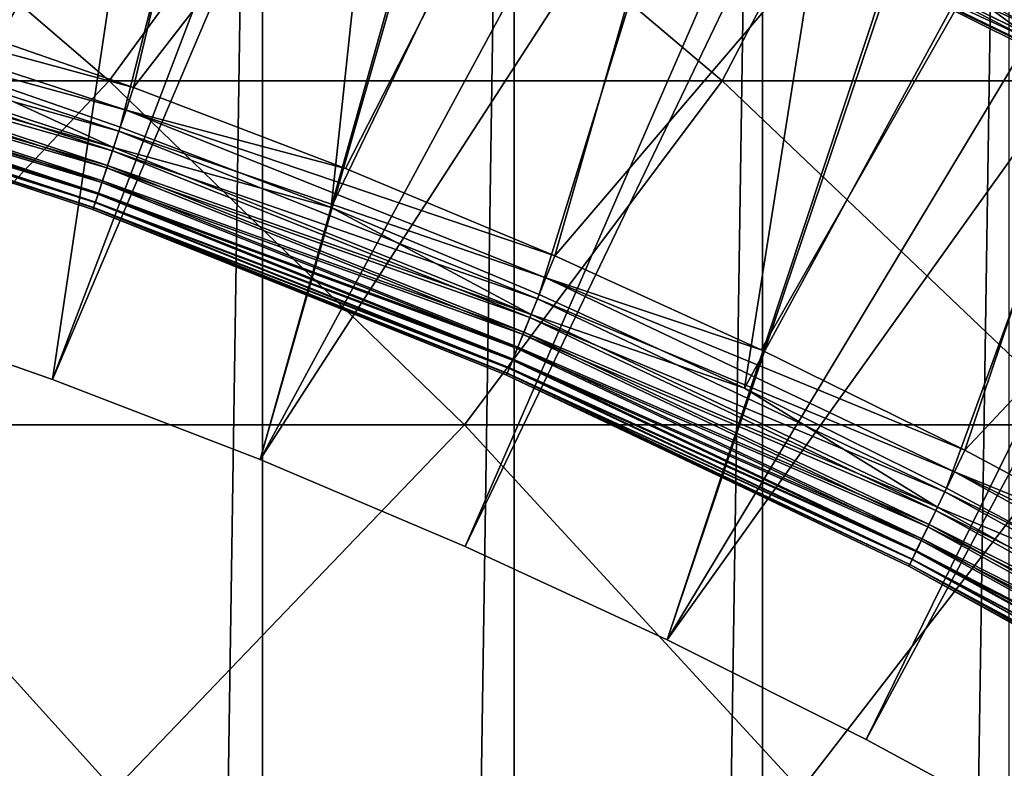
# Model space of a CAD drawing. Header units: metres. Extents: x -410 to 15, y -15 to 15.
# Tile 313 of 346: x 2.725 to 3.86, y 7.059 to 7.923. Entities that reach past the tile are written whole.
import ezdxf

# ---------------------------------------------------------------- set-up
doc = ezdxf.new("R2010")
doc.units = ezdxf.units.M
doc.layers.add('solid_508382', color=7, linetype='CONTINUOUS')

msp = doc.modelspace()

# ---------------------------------------------------------------- linework, layer by layer
at = {"layer": 'solid_508382'}
for points in [[(2.583668, 10.692271, -15.553847), (2.276096, 7.66938, -14.75), (3.212475, 10.520456, -15.553847)], [(3.212475, 10.520456, -15.553847), (2.276096, 7.66938, -14.75), (2.520739, 7.592488, -14.75)], [(3.212475, 10.520456, -15.553847), (2.520739, 7.592488, -14.75), (2.762811, 7.507788, -14.75)], [(3.212475, 10.520456, -15.553847), (2.762811, 7.507788, -14.75), (3.830104, 10.311659, -15.553847)], [(3.830104, 10.311659, -15.553847), (2.762811, 7.507788, -14.75), (3.002074, 7.415359, -14.75)], [(3.830104, 10.311659, -15.553847), (3.002074, 7.415359, -14.75), (4.43443, 10.06657, -15.553847)], [(4.43443, 10.06657, -15.553847), (3.002074, 7.415359, -14.75), (3.238289, 7.315291, -14.75)], [(4.43443, 10.06657, -15.553847), (3.238289, 7.315291, -14.75), (3.471175, 7.2077, -14.75)], [(4.43443, 10.06657, -15.553847), (3.471175, 7.2077, -14.75), (5.023067, 9.786153, -15.553847)], [(5.023067, 9.786153, -15.553847), (3.471175, 7.2077, -14.75), (3.700456, 7.092717, -14.75)], [(5.023067, 9.786153, -15.553847), (3.700456, 7.092717, -14.75), (3.925872, 6.970475, -14.75)], [(2.711841, 9.729098, -32.299999), (3.0047, 9.642673, -32.299999), (2.711843, -9.729098, -32.299999)], [(2.393064, 9.709441, -4.7), (2.974881, 9.547256, -4.7), (2.02913, 7.738387, -5.854701)], [(2.595337, 7.883795, -5.710363), (3.275591, 9.501211, -4.7), (2.695889, 9.681667, -4.7)], [(3.0047, 9.642673, -32.299999), (3.004702, -9.642672, -32.299999), (2.711843, -9.729098, -32.299999)], [(3.0047, 9.642673, -32.299999), (3.294645, 9.547525, -32.299999), (3.004702, -9.642672, -32.299999)], [(2.974881, 9.547256, -4.7), (2.276096, 7.66938, -5.854701), (2.02913, 7.738387, -5.854701)], [(2.974881, 9.547256, -4.7), (2.520739, 7.592488, -5.854701), (2.276096, 7.66938, -5.854701)], [(2.974881, 9.547256, -4.7), (3.545935, 9.350205, -4.7), (2.520739, 7.592488, -5.854701)], [(3.294645, 9.547525, -32.299999), (3.294647, -9.547524, -32.299999), (3.004702, -9.642672, -32.299999)], [(3.294645, 9.547525, -32.299999), (3.581091, 9.443817, -32.299999), (3.294647, -9.547524, -32.299999)], [(2.595337, 7.883795, -5.710363), (2.840942, 7.798657, -5.710363), (3.275591, 9.501211, -4.7)], [(2.840942, 7.798657, -5.710363), (3.083759, 7.70587, -5.710363), (3.275591, 9.501211, -4.7)], [(3.083759, 7.70587, -5.710363), (3.843365, 9.286067, -4.7), (3.275591, 9.501211, -4.7)], [(3.581091, 9.443817, -32.299999), (3.581094, -9.443816, -32.299999), (3.294647, -9.547524, -32.299999)], [(3.581091, 9.443817, -32.299999), (3.86476, 9.331284, -32.299999), (3.581094, -9.443816, -32.299999)], [(3.545935, 9.350205, -4.7), (2.762811, 7.507788, -5.854701), (2.520739, 7.592488, -5.854701)], [(3.545935, 9.350205, -4.7), (3.002074, 7.415359, -5.854701), (2.762811, 7.507788, -5.854701)], [(3.545935, 9.350205, -4.7), (4.104201, 9.118965, -4.7), (3.002074, 7.415359, -5.854701)], [(3.86476, 9.331284, -32.299999), (3.864763, -9.331283, -32.299999), (3.581094, -9.443816, -32.299999)], [(3.083759, 7.70587, -5.710363), (3.323551, 7.605525, -5.710363), (3.843365, 9.286067, -4.7)], [(3.323551, 7.605525, -5.710363), (3.560082, 7.497721, -5.710363), (3.843365, 9.286067, -4.7)], [(3.560082, 7.497721, -5.710363), (4.397147, 9.037013, -4.7), (3.843365, 9.286067, -4.7)], [(3.167322, 9.160679, -15.1), (2.856145, 7.844456, -14.73972), (2.609068, 7.930058, -14.73972)], [(3.167322, 9.160679, -15.1), (3.714167, 8.952971, -15.1), (2.856145, 7.844456, -14.73972)], [(4.104201, 9.118965, -4.7), (3.238289, 7.315291, -5.854701), (3.002074, 7.415359, -5.854701)], [(4.104201, 9.118965, -4.7), (3.471175, 7.2077, -5.854701), (3.238289, 7.315291, -5.854701)], [(4.104201, 9.118965, -4.7), (4.647392, 8.854476, -4.7), (3.471175, 7.2077, -5.854701)], [(3.560082, 7.497721, -5.710363), (3.793121, 7.382563, -5.710363), (4.397147, 9.037013, -4.7)], [(3.793121, 7.382563, -5.710363), (4.022439, 7.260164, -5.710363), (4.397147, 9.037013, -4.7)], [(3.714167, 8.952971, -15.1), (3.10042, 7.751158, -14.73972), (2.856145, 7.844456, -14.73972)], [(3.714167, 8.952971, -15.1), (3.341653, 7.650255, -14.73972), (3.10042, 7.751158, -14.73972)], [(3.714167, 8.952971, -15.1), (4.247883, 8.712372, -15.1), (3.341653, 7.650255, -14.73972)], [(4.647392, 8.854476, -4.7), (3.700456, 7.092717, -5.854701), (3.471175, 7.2077, -5.854701)], [(4.647392, 8.854476, -4.7), (3.925872, 6.970475, -5.854701), (3.700456, 7.092717, -5.854701)], [(4.247883, 8.712372, -15.1), (3.579607, 7.541847, -14.73972), (3.341653, 7.650255, -14.73972)], [(4.247883, 8.712372, -15.1), (3.81405, 7.42604, -14.73972), (3.579607, 7.541847, -14.73972)], [(4.247883, 8.712372, -15.1), (4.765765, 8.44027, -15.1), (3.81405, 7.42604, -14.73972)], [(4.765765, 8.44027, -15.1), (4.044751, 7.302947, -14.73972), (3.81405, 7.42604, -14.73972)], [(2.051266, 7.851955, 122.254578), (2.828012, 7.851955, 120.5373), (2.398067, 8.221763, 120.35321)], [(2.398067, 8.221763, 120.35321), (2.828012, 7.851955, 120.5373), (3.097623, 8.221763, 118.623459)], [(2.828012, 7.851955, 120.5373), (3.534663, 7.851955, 118.790009), (3.097623, 8.221763, 118.623459)], [(3.097623, 8.221763, 118.623459), (3.534663, 7.851955, 118.790009), (3.726643, 8.221763, 116.866829)], [(3.534663, 7.851955, 118.790009), (4.170062, 7.851955, 117.015556), (3.726643, 8.221763, 116.866829)], [(3.726643, 8.221763, 116.866829), (4.170062, 7.851955, 117.015556), (4.284097, 8.221763, 115.086189)], [(3.524541, 8.170805, -23.0616), (3.678051, 7.994494, -23.12532), (3.922498, 7.877437, -23.12532)], [(3.524541, 8.170805, -23.0616), (3.922498, 7.877437, -23.12532), (3.993668, 7.952047, -23.0616)], [(3.743391, 8.136514, -25.817213), (4.237182, 7.890635, -25.817213), (3.761586, 8.176064, -25.846331)], [(4.237182, 7.890635, -25.817213), (4.257778, 7.92899, -25.846331), (3.761586, 8.176064, -25.846331)], [(3.726941, 8.10076, -25.782658), (4.218562, 7.855961, -25.782658), (3.743391, 8.136514, -25.817213)], [(4.218562, 7.855961, -25.782658), (4.237182, 7.890635, -25.817213), (3.743391, 8.136514, -25.817213)], [(3.659791, 8.131723, -22.416973), (4.144096, 7.895915, -22.416973), (3.712652, 8.069703, -22.456329)], [(4.162407, 7.930804, -22.382467), (4.144096, 7.895915, -22.416973), (3.659791, 8.131723, -22.416973)], [(3.712519, 8.069413, -25.743256), (4.202238, 7.825562, -25.743256), (3.726941, 8.10076, -25.782658)], [(4.202238, 7.825562, -25.743256), (4.218562, 7.855961, -25.782658), (3.726941, 8.10076, -25.782658)], [(3.700373, 8.043013, -25.699682), (4.18849, 7.799959, -25.699682), (3.712519, 8.069413, -25.743256)], [(3.712652, 8.069703, -22.456329), (4.202389, 7.825843, -22.456329), (3.700482, 8.04325, -22.499865)], [(4.18849, 7.799959, -25.699682), (4.202238, 7.825562, -25.743256), (3.712519, 8.069413, -25.743256)], [(4.144096, 7.895915, -22.416973), (4.202389, 7.825843, -22.456329), (3.712652, 8.069703, -22.456329)], [(3.624146, 8.052521, -22.546829), (4.103733, 7.819009, -22.546829), (3.617232, 8.03716, -22.596422)], [(3.700482, 8.04325, -22.499865), (4.103733, 7.819009, -22.546829), (3.624146, 8.052521, -22.546829)], [(3.617232, 8.03716, -22.596422), (4.095904, 7.804093, -22.596422), (3.613037, 8.02784, -22.647789)], [(4.103733, 7.819009, -22.546829), (4.095904, 7.804093, -22.596422), (3.617232, 8.03716, -22.596422)], [(3.69071, 8.02201, -25.652687), (4.177552, 7.779592, -25.652687), (3.700373, 8.043013, -25.699682)], [(4.177552, 7.779592, -25.652687), (4.18849, 7.799959, -25.699682), (3.700373, 8.043013, -25.699682)], [(3.700482, 8.04325, -22.499865), (4.188613, 7.80019, -22.499865), (4.103733, 7.819009, -22.546829)], [(4.202389, 7.825843, -22.456329), (4.188613, 7.80019, -22.499865), (3.700482, 8.04325, -22.499865)], [(3.613009, 8.027778, -25.551691), (4.091123, 7.794983, -25.551691), (3.683697, 8.006766, -25.603073)], [(3.678051, 7.994494, -25.5), (4.091123, 7.794983, -25.551691), (3.613009, 8.027778, -25.551691)], [(3.613037, 8.02784, -22.647789), (4.091154, 7.795043, -22.647789), (3.678051, 7.994494, -22.700001)], [(4.095904, 7.804093, -22.596422), (4.091154, 7.795043, -22.647789), (3.613037, 8.02784, -22.647789)], [(3.683697, 8.006766, -25.603073), (4.169614, 7.764808, -25.603073), (3.69071, 8.02201, -25.652687)], [(4.169614, 7.764808, -25.603073), (4.177552, 7.779592, -25.652687), (3.69071, 8.02201, -25.652687)], [(4.091123, 7.794983, -25.551691), (4.169614, 7.764808, -25.603073), (3.683697, 8.006766, -25.603073)], [(4.163223, 7.752907, -22.700001), (3.922498, 7.877437, -23.12532), (3.678051, 7.994494, -23.12532)], [(3.678051, 7.994494, -22.700001), (4.163223, 7.752907, -22.700001), (3.678051, 7.994494, -23.12532)], [(4.091154, 7.795043, -22.647789), (4.163223, 7.752907, -22.700001), (3.678051, 7.994494, -22.700001)], [(3.678051, 7.994494, -25.5), (4.163223, 7.752907, -25.5), (4.091123, 7.794983, -25.551691)], [(4.163223, 7.752907, -25.07468), (4.163223, 7.752907, -25.5), (3.678051, 7.994494, -25.5)], [(3.922498, 7.877437, -25.07468), (3.678051, 7.994494, -25.5), (3.678051, 7.994494, -25.07468)], [(4.163223, 7.752907, -25.07468), (3.678051, 7.994494, -25.5), (3.922498, 7.877437, -25.07468)], [(3.99562, 7.955934, -25.140907), (3.922498, 7.877437, -25.07468), (3.678051, 7.994494, -25.07468)], [(2.352477, 7.981309, -14.730178), (2.847502, 7.818387, -14.730178), (2.345921, 7.95634, -14.716743)], [(2.352477, 7.981309, -14.730178), (2.609068, 7.930058, -14.73972), (2.856145, 7.844456, -14.73972)], [(2.352477, 7.981309, -14.730178), (2.856145, 7.844456, -14.73972), (2.847502, 7.818387, -14.730178)], [(2.345921, 7.95634, -14.716743), (2.839361, 7.79389, -14.716743), (2.339939, 7.933518, -14.699706)], [(2.847502, 7.818387, -14.730178), (2.839361, 7.79389, -14.716743), (2.345921, 7.95634, -14.716743)], [(2.339939, 7.933518, -14.699706), (2.831929, 7.771499, -14.699706), (2.334643, 7.913331, -14.679429)], [(2.335387, 7.91617, -5.747446), (2.8332, 7.775316, -5.727109), (2.340963, 7.937408, -5.727109)], [(2.839361, 7.79389, -14.716743), (2.831929, 7.771499, -14.699706), (2.339939, 7.933518, -14.699706)], [(2.340963, 7.937408, -5.727109), (2.8332, 7.775316, -5.727109), (2.595337, 7.883795, -5.710363)], [(2.334643, 7.913331, -14.679429), (2.825351, 7.751694, -14.679429), (2.330154, 7.896203, -14.65634)], [(2.330652, 7.898104, -5.77083), (2.826276, 7.754479, -5.747446), (2.335387, 7.91617, -5.747446)], [(2.831929, 7.771499, -14.699706), (2.825351, 7.751694, -14.679429), (2.334643, 7.913331, -14.679429)], [(2.335387, 7.91617, -5.747446), (2.826276, 7.754479, -5.747446), (2.8332, 7.775316, -5.727109)], [(2.326851, 7.883616, -5.796738), (2.820393, 7.736754, -5.77083), (2.330652, 7.898104, -5.77083)], [(2.330652, 7.898104, -5.77083), (2.820393, 7.736754, -5.77083), (2.826276, 7.754479, -5.747446)], [(2.330154, 7.896203, -14.65634), (2.819774, 7.734889, -14.65634), (2.326558, 7.882498, -14.630927)], [(2.825351, 7.751694, -14.679429), (2.819774, 7.734889, -14.65634), (2.330154, 7.896203, -14.65634)], [(2.326558, 7.882498, -14.630927), (2.815308, 7.721444, -14.630927), (2.323939, 7.872506, -14.603728)], [(2.324077, 7.873031, -5.824589), (2.815672, 7.72254, -5.796738), (2.326851, 7.883616, -5.796738)], [(2.819774, 7.734889, -14.65634), (2.815308, 7.721444, -14.630927), (2.326558, 7.882498, -14.630927)], [(2.326851, 7.883616, -5.796738), (2.815672, 7.72254, -5.796738), (2.820393, 7.736754, -5.77083)], [(2.8332, 7.775316, -5.727109), (2.840942, 7.798657, -5.710363), (2.595337, 7.883795, -5.710363)], [(2.322385, 7.866586, -5.85376), (2.321812, 7.864426, -5.883568), (2.810124, 7.705832, -5.85376)], [(2.809416, 7.703712, -14.546535), (2.809418, 7.703712, -5.883568), (2.321812, 7.864426, -5.883568)], [(2.810124, 7.705832, -5.85376), (2.321812, 7.864426, -5.883568), (2.809418, 7.703712, -5.883568)], [(2.321815, 7.864425, -14.546535), (2.809416, 7.703712, -14.546535), (2.321812, 7.864426, -5.883568)], [(2.322346, 7.866439, -14.575319), (2.810076, 7.705688, -14.575319), (2.321815, 7.864425, -14.546535)], [(2.810076, 7.705688, -14.575319), (2.809416, 7.703712, -14.546535), (2.321815, 7.864425, -14.546535)], [(2.323939, 7.872506, -14.603728), (2.812054, 7.71164, -14.603728), (2.322346, 7.866439, -14.575319)], [(2.812054, 7.71164, -14.603728), (2.810076, 7.705688, -14.575319), (2.322346, 7.866439, -14.575319)], [(2.322385, 7.866586, -5.85376), (2.812225, 7.712155, -5.824589), (2.324077, 7.873031, -5.824589)], [(2.322385, 7.866586, -5.85376), (2.810124, 7.705832, -5.85376), (2.812225, 7.712155, -5.824589)], [(2.815308, 7.721444, -14.630927), (2.812054, 7.71164, -14.603728), (2.323939, 7.872506, -14.603728)], [(2.324077, 7.873031, -5.824589), (2.812225, 7.712155, -5.824589), (2.815672, 7.72254, -5.796738)], [(2.051266, 7.851955, 122.254578), (2.453291, 7.45558, 122.446312), (2.828012, 7.851955, 120.5373)], [(2.453291, 7.45558, 122.446312), (3.237463, 7.45558, 120.712608), (2.828012, 7.851955, 120.5373)], [(2.828012, 7.851955, 120.5373), (3.237463, 7.45558, 120.712608), (3.534663, 7.851955, 118.790009)], [(3.237463, 7.45558, 120.712608), (3.95087, 7.45558, 118.948608), (3.534663, 7.851955, 118.790009)], [(3.534663, 7.851955, 118.790009), (3.95087, 7.45558, 118.948608), (4.170062, 7.851955, 117.015556)], [(2.847502, 7.818387, -14.730178), (2.856145, 7.844456, -14.73972), (3.10042, 7.751158, -14.73972)], [(2.847502, 7.818387, -14.730178), (3.331358, 7.624795, -14.730178), (2.839361, 7.79389, -14.716743)], [(2.847502, 7.818387, -14.730178), (3.10042, 7.751158, -14.73972), (3.341653, 7.650255, -14.73972)], [(2.847502, 7.818387, -14.730178), (3.341653, 7.650255, -14.73972), (3.331358, 7.624795, -14.730178)], [(2.8332, 7.775316, -5.727109), (3.083759, 7.70587, -5.710363), (2.840942, 7.798657, -5.710363)], [(2.839361, 7.79389, -14.716743), (3.321665, 7.600871, -14.716743), (2.831929, 7.771499, -14.699706)], [(3.331358, 7.624795, -14.730178), (3.321665, 7.600871, -14.716743), (2.839361, 7.79389, -14.716743)], [(2.826276, 7.754479, -5.747446), (3.314327, 7.58273, -5.727109), (2.8332, 7.775316, -5.727109)], [(2.8332, 7.775316, -5.727109), (3.314327, 7.58273, -5.727109), (3.083759, 7.70587, -5.710363)], [(2.831929, 7.771499, -14.699706), (3.312814, 7.579003, -14.699706), (2.825351, 7.751694, -14.679429)], [(3.321665, 7.600871, -14.716743), (3.312814, 7.579003, -14.699706), (2.831929, 7.771499, -14.699706)], [(2.825351, 7.751694, -14.679429), (3.304981, 7.55966, -14.679429), (2.819774, 7.734889, -14.65634)], [(2.820393, 7.736754, -5.77083), (3.306082, 7.562381, -5.747446), (2.826276, 7.754479, -5.747446)], [(3.312814, 7.579003, -14.699706), (3.304981, 7.55966, -14.679429), (2.825351, 7.751694, -14.679429)], [(2.826276, 7.754479, -5.747446), (3.306082, 7.562381, -5.747446), (3.314327, 7.58273, -5.727109)], [(2.819774, 7.734889, -14.65634), (3.298338, 7.543248, -14.65634), (2.815308, 7.721444, -14.630927)], [(2.815672, 7.72254, -5.796738), (3.299075, 7.54507, -5.77083), (2.820393, 7.736754, -5.77083)], [(3.304981, 7.55966, -14.679429), (3.298338, 7.543248, -14.65634), (2.819774, 7.734889, -14.65634)], [(2.820393, 7.736754, -5.77083), (3.299075, 7.54507, -5.77083), (3.306082, 7.562381, -5.747446)], [(2.815308, 7.721444, -14.630927), (3.29302, 7.530118, -14.630927), (2.812054, 7.71164, -14.603728)], [(2.812225, 7.712155, -5.824589), (3.293454, 7.531188, -5.796738), (2.815672, 7.72254, -5.796738)], [(3.298338, 7.543248, -14.65634), (3.29302, 7.530118, -14.630927), (2.815308, 7.721444, -14.630927)], [(2.815672, 7.72254, -5.796738), (3.293454, 7.531188, -5.796738), (3.299075, 7.54507, -5.77083)], [(2.810076, 7.705688, -14.575319), (3.28679, 7.51473, -14.575319), (2.809416, 7.703712, -14.546535)], [(2.810124, 7.705832, -5.85376), (2.809418, 7.703712, -5.883568), (3.286847, 7.51487, -5.85376)], [(2.812054, 7.71164, -14.603728), (3.289145, 7.520543, -14.603728), (2.810076, 7.705688, -14.575319)], [(3.289145, 7.520543, -14.603728), (3.28679, 7.51473, -14.575319), (2.810076, 7.705688, -14.575319)], [(2.810124, 7.705832, -5.85376), (3.289349, 7.521046, -5.824589), (2.812225, 7.712155, -5.824589)], [(2.810124, 7.705832, -5.85376), (3.286847, 7.51487, -5.85376), (3.289349, 7.521046, -5.824589)], [(3.29302, 7.530118, -14.630927), (3.289145, 7.520543, -14.603728), (2.812054, 7.71164, -14.603728)], [(2.812225, 7.712155, -5.824589), (3.289349, 7.521046, -5.824589), (3.293454, 7.531188, -5.796738)], [(3.314327, 7.58273, -5.727109), (3.323551, 7.605525, -5.710363), (3.083759, 7.70587, -5.710363)], [(2.809416, 7.703712, -14.546535), (3.286004, 7.512801, -14.546535), (2.809418, 7.703712, -5.883568)], [(3.28679, 7.51473, -14.575319), (3.286004, 7.512801, -14.546535), (2.809416, 7.703712, -14.546535)], [(3.286004, 7.512801, -14.546535), (3.286011, 7.512798, -5.883568), (2.809418, 7.703712, -5.883568)], [(3.286847, 7.51487, -5.85376), (2.809418, 7.703712, -5.883568), (3.286011, 7.512798, -5.883568)], [(3.331358, 7.624795, -14.730178), (3.341653, 7.650255, -14.73972), (3.579607, 7.541847, -14.73972)], [(3.331358, 7.624795, -14.730178), (3.802145, 7.401293, -14.730178), (3.321665, 7.600871, -14.716743)], [(3.331358, 7.624795, -14.730178), (3.579607, 7.541847, -14.73972), (3.81405, 7.42604, -14.73972)], [(3.331358, 7.624795, -14.730178), (3.81405, 7.42604, -14.73972), (3.802145, 7.401293, -14.730178)], [(3.314327, 7.58273, -5.727109), (3.560082, 7.497721, -5.710363), (3.323551, 7.605525, -5.710363)], [(2.762811, 7.507788, -5.854701), (2.762811, 7.507788, -14.75), (2.520739, 7.592488, -14.75)], [(2.520739, 7.592488, -5.854701), (2.762811, 7.507788, -5.854701), (2.520739, 7.592488, -14.75)], [(3.321665, 7.600871, -14.716743), (3.79094, 7.378039, -14.716743), (3.312814, 7.579003, -14.699706)], [(3.802145, 7.401293, -14.730178), (3.79094, 7.378039, -14.716743), (3.321665, 7.600871, -14.716743)], [(3.306082, 7.562381, -5.747446), (3.782455, 7.360407, -5.727109), (3.314327, 7.58273, -5.727109)], [(3.314327, 7.58273, -5.727109), (3.782455, 7.360407, -5.727109), (3.560082, 7.497721, -5.710363)], [(3.312814, 7.579003, -14.699706), (3.780706, 7.356785, -14.699706), (3.304981, 7.55966, -14.679429)], [(3.79094, 7.378039, -14.716743), (3.780706, 7.356785, -14.699706), (3.312814, 7.579003, -14.699706)], [(3.304981, 7.55966, -14.679429), (3.77165, 7.337985, -14.679429), (3.298338, 7.543248, -14.65634)], [(3.299075, 7.54507, -5.77083), (3.772924, 7.340629, -5.747446), (3.306082, 7.562381, -5.747446)], [(3.780706, 7.356785, -14.699706), (3.77165, 7.337985, -14.679429), (3.304981, 7.55966, -14.679429)], [(3.306082, 7.562381, -5.747446), (3.772924, 7.340629, -5.747446), (3.782455, 7.360407, -5.727109)], [(3.298338, 7.543248, -14.65634), (3.76397, 7.322032, -14.65634), (3.29302, 7.530118, -14.630927)], [(3.293454, 7.531188, -5.796738), (3.764823, 7.323803, -5.77083), (3.299075, 7.54507, -5.77083)], [(3.77165, 7.337985, -14.679429), (3.76397, 7.322032, -14.65634), (3.298338, 7.543248, -14.65634)], [(3.299075, 7.54507, -5.77083), (3.764823, 7.323803, -5.77083), (3.772924, 7.340629, -5.747446)], [(3.29302, 7.530118, -14.630927), (3.757823, 7.309269, -14.630927), (3.289145, 7.520543, -14.603728)], [(3.289349, 7.521046, -5.824589), (3.758324, 7.310311, -5.796738), (3.293454, 7.531188, -5.796738)], [(3.76397, 7.322032, -14.65634), (3.757823, 7.309269, -14.630927), (3.29302, 7.530118, -14.630927)], [(3.293454, 7.531188, -5.796738), (3.758324, 7.310311, -5.796738), (3.764823, 7.323803, -5.77083)], [(3.28679, 7.51473, -14.575319), (3.750619, 7.294313, -14.575319), (3.286004, 7.512801, -14.546535)], [(3.286004, 7.512801, -14.546535), (3.749712, 7.292439, -14.546535), (3.286011, 7.512798, -5.883568)], [(3.750619, 7.294313, -14.575319), (3.749712, 7.292439, -14.546535), (3.286004, 7.512801, -14.546535)], [(3.286847, 7.51487, -5.85376), (3.286011, 7.512798, -5.883568), (3.750685, 7.29445, -5.85376)], [(3.749712, 7.292439, -14.546535), (3.749719, 7.292435, -5.883568), (3.286011, 7.512798, -5.883568)], [(3.750685, 7.29445, -5.85376), (3.286011, 7.512798, -5.883568), (3.749719, 7.292435, -5.883568)], [(3.289145, 7.520543, -14.603728), (3.753342, 7.299963, -14.603728), (3.28679, 7.51473, -14.575319)], [(3.753342, 7.299963, -14.603728), (3.750619, 7.294313, -14.575319), (3.28679, 7.51473, -14.575319)], [(3.286847, 7.51487, -5.85376), (3.753578, 7.300452, -5.824589), (3.289349, 7.521046, -5.824589)], [(3.286847, 7.51487, -5.85376), (3.750685, 7.29445, -5.85376), (3.753578, 7.300452, -5.824589)], [(3.757823, 7.309269, -14.630927), (3.753342, 7.299963, -14.603728), (3.289145, 7.520543, -14.603728)], [(3.289349, 7.521046, -5.824589), (3.753578, 7.300452, -5.824589), (3.758324, 7.310311, -5.796738)], [(3.002074, 7.415359, -5.854701), (3.002074, 7.415359, -14.75), (2.762811, 7.507788, -14.75)], [(2.762811, 7.507788, -5.854701), (3.002074, 7.415359, -5.854701), (2.762811, 7.507788, -14.75)], [(3.782455, 7.360407, -5.727109), (3.793121, 7.382563, -5.710363), (3.560082, 7.497721, -5.710363)], [(1.972528, 7.033977, 124.343597), (2.833834, 7.033977, 122.627792), (2.453291, 7.45558, 122.446312)], [(2.453291, 7.45558, 122.446312), (2.833834, 7.033977, 122.627792), (3.237463, 7.45558, 120.712608)], [(2.833834, 7.033977, 122.627792), (3.625035, 7.033977, 120.878555), (3.237463, 7.45558, 120.712608)], [(3.237463, 7.45558, 120.712608), (3.625035, 7.033977, 120.878555), (3.95087, 7.45558, 118.948608)], [(3.625035, 7.033977, 120.878555), (4.344837, 7.033977, 119.09874), (3.95087, 7.45558, 118.948608)], [(3.802145, 7.401293, -14.730178), (3.81405, 7.42604, -14.73972), (4.044751, 7.302947, -14.73972)], [(3.238289, 7.315291, -5.854701), (3.238289, 7.315291, -14.75), (3.002074, 7.415359, -14.75)], [(3.002074, 7.415359, -5.854701), (3.238289, 7.315291, -5.854701), (3.002074, 7.415359, -14.75)], [(3.802145, 7.401293, -14.730178), (4.258018, 7.148757, -14.730178), (3.79094, 7.378039, -14.716743)], [(3.802145, 7.401293, -14.730178), (4.044751, 7.302947, -14.73972), (4.271484, 7.172689, -14.73972)], [(3.802145, 7.401293, -14.730178), (4.271484, 7.172689, -14.73972), (4.258018, 7.148757, -14.730178)], [(3.79094, 7.378039, -14.716743), (4.245347, 7.12627, -14.716743), (3.780706, 7.356785, -14.699706)], [(3.782455, 7.360407, -5.727109), (4.022439, 7.260164, -5.710363), (3.793121, 7.382563, -5.710363)], [(4.258018, 7.148757, -14.730178), (4.245347, 7.12627, -14.716743), (3.79094, 7.378039, -14.716743)], [(3.780706, 7.356785, -14.699706), (4.233772, 7.105716, -14.699706), (3.77165, 7.337985, -14.679429)], [(3.772924, 7.340629, -5.747446), (4.235749, 7.109219, -5.727109), (3.782455, 7.360407, -5.727109)], [(4.245347, 7.12627, -14.716743), (4.233772, 7.105716, -14.699706), (3.780706, 7.356785, -14.699706)], [(3.782455, 7.360407, -5.727109), (4.235749, 7.109219, -5.727109), (4.022439, 7.260164, -5.710363)], [(3.77165, 7.337985, -14.679429), (4.223531, 7.087534, -14.679429), (3.76397, 7.322032, -14.65634)], [(3.764823, 7.323803, -5.77083), (4.224971, 7.090092, -5.747446), (3.772924, 7.340629, -5.747446)], [(4.233772, 7.105716, -14.699706), (4.223531, 7.087534, -14.679429), (3.77165, 7.337985, -14.679429)], [(3.772924, 7.340629, -5.747446), (4.224971, 7.090092, -5.747446), (4.235749, 7.109219, -5.727109)], [(3.76397, 7.322032, -14.65634), (4.214845, 7.072108, -14.65634), (3.757823, 7.309269, -14.630927)], [(3.758324, 7.310311, -5.796738), (4.215809, 7.07382, -5.77083), (3.764823, 7.323803, -5.77083)], [(4.223531, 7.087534, -14.679429), (4.214845, 7.072108, -14.65634), (3.76397, 7.322032, -14.65634)], [(3.764823, 7.323803, -5.77083), (4.215809, 7.07382, -5.77083), (4.224971, 7.090092, -5.747446)], [(3.471175, 7.2077, -5.854701), (3.471175, 7.2077, -14.75), (3.238289, 7.315291, -14.75)], [(3.238289, 7.315291, -5.854701), (3.471175, 7.2077, -5.854701), (3.238289, 7.315291, -14.75)], [(3.757823, 7.309269, -14.630927), (4.207892, 7.059766, -14.630927), (3.753342, 7.299963, -14.603728)], [(3.753578, 7.300452, -5.824589), (4.208459, 7.060773, -5.796738), (3.758324, 7.310311, -5.796738)], [(4.214845, 7.072108, -14.65634), (4.207892, 7.059766, -14.630927), (3.757823, 7.309269, -14.630927)], [(3.758324, 7.310311, -5.796738), (4.208459, 7.060773, -5.796738), (4.215809, 7.07382, -5.77083)], [(3.753342, 7.299963, -14.603728), (4.202825, 7.050766, -14.603728), (3.750619, 7.294313, -14.575319)], [(3.750685, 7.29445, -5.85376), (4.203092, 7.051239, -5.824589), (3.753578, 7.300452, -5.824589)], [(4.207892, 7.059766, -14.630927), (4.202825, 7.050766, -14.603728), (3.753342, 7.299963, -14.603728)], [(3.753578, 7.300452, -5.824589), (4.203092, 7.051239, -5.824589), (4.208459, 7.060773, -5.796738)], [(3.750619, 7.294313, -14.575319), (4.199746, 7.045302, -14.575319), (3.749712, 7.292439, -14.546535)], [(3.749712, 7.292439, -14.546535), (4.198721, 7.043489, -14.546535), (3.749719, 7.292435, -5.883568)], [(4.199746, 7.045302, -14.575319), (4.198721, 7.043489, -14.546535), (3.749712, 7.292439, -14.546535)], [(3.750685, 7.29445, -5.85376), (3.749719, 7.292435, -5.883568), (4.199821, 7.045434, -5.85376)], [(4.198721, 7.043489, -14.546535), (4.198728, 7.043486, -5.883568), (3.749719, 7.292435, -5.883568)], [(4.199821, 7.045434, -5.85376), (3.749719, 7.292435, -5.883568), (4.198728, 7.043486, -5.883568)], [(4.202825, 7.050766, -14.603728), (4.199746, 7.045302, -14.575319), (3.750619, 7.294313, -14.575319)], [(3.750685, 7.29445, -5.85376), (4.199821, 7.045434, -5.85376), (4.203092, 7.051239, -5.824589)], [(3.700456, 7.092717, -5.854701), (3.700456, 7.092717, -14.75), (3.471175, 7.2077, -14.75)], [(3.471175, 7.2077, -5.854701), (3.700456, 7.092717, -5.854701), (3.471175, 7.2077, -14.75)], [(3.925872, 6.970475, -5.854701), (3.925872, 6.970475, -14.75), (3.700456, 7.092717, -14.75)], [(3.700456, 7.092717, -5.854701), (3.925872, 6.970475, -5.854701), (3.700456, 7.092717, -14.75)]]:
    msp.add_3dface(points, dxfattribs=at)

doc.saveas('drawing.dxf')
